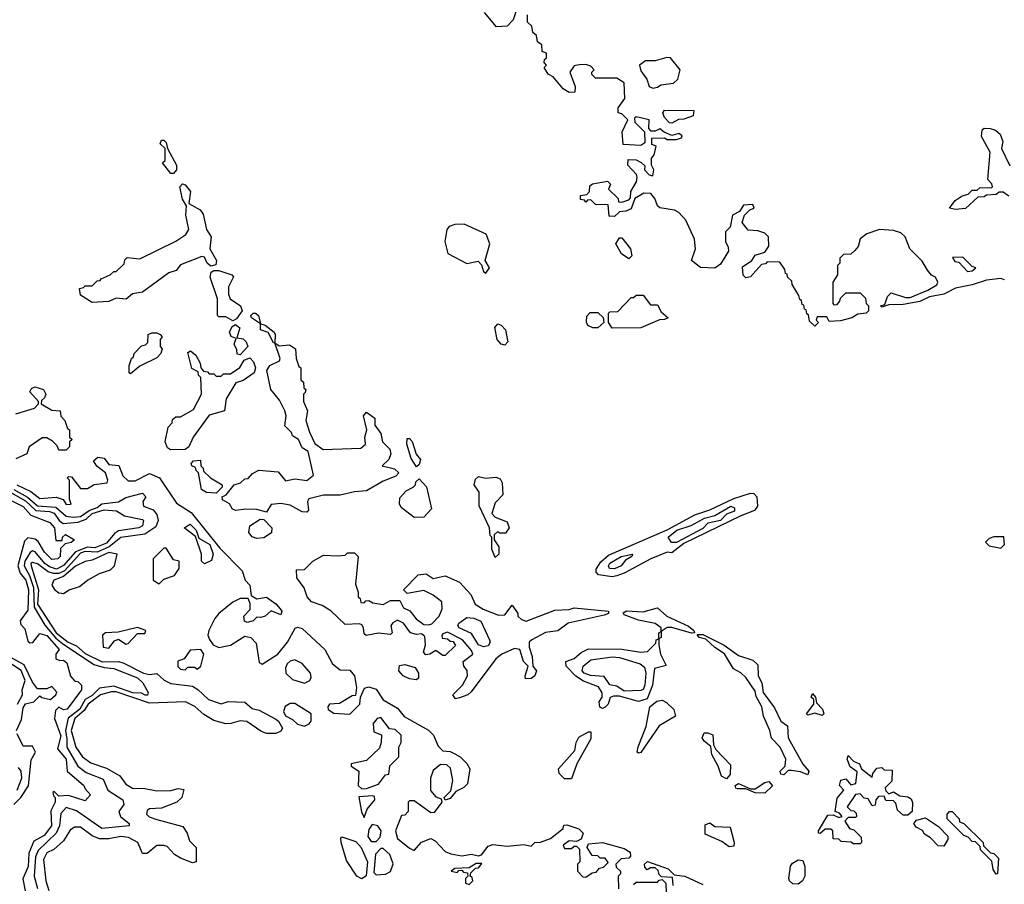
# Model space of a CAD drawing. Extents: x 2737310 to 2869991, y 870230 to 1012730.
# Tile 429 of 479: x 2812051 to 2816179, y 933460 to 937085. Entities that reach past the tile are written whole.
import ezdxf

# ---------------------------------------------------------------- set-up
doc = ezdxf.new("R2010")
doc.units = 0

msp = doc.modelspace()

# ---------------------------------------------------------------- linework, layer by layer
at = {"layer": '0CON02XD'}
for points in [[(2814140, 937145), (2814120, 937085), (2814095, 937057.5), (2814050, 937055), (2814000, 937115)], [(2816180, 935995), (2816165, 936000), (2816105, 935993.3), (2816045, 935973.3), (2815975, 935960), (2815925.9, 935934.1), (2815865, 935923.8), (2815825, 935903.3), (2815755, 935891.2), (2815695, 935890), (2815665, 935880), (2815660, 935885), (2815678.3, 935891.7), (2815690, 935925), (2815705, 935940), (2815765, 935920), (2815785, 935920), (2815858.3, 935951.7), (2815896.1, 935973.9), (2815900, 935985), (2815890, 936005), (2815873.6, 936013.6), (2815857.5, 936035), (2815835, 936072.5), (2815782.5, 936125), (2815763.3, 936175), (2815745, 936191.2), (2815715, 936201.2), (2815655.8, 936205.8), (2815603.2, 936186.8), (2815575, 936166.7), (2815565.9, 936134.1), (2815553, 936117), (2815535, 936102.5), (2815505, 936100), (2815490, 936085), (2815490, 936065), (2815480, 936055), (2815480, 936015), (2815460, 935985), (2815460, 935895), (2815465, 935890), (2815478.3, 935891.7), (2815490, 935905), (2815491.7, 935918.3), (2815515, 935940), (2815575, 935940), (2815597, 935917), (2815600, 935895), (2815610, 935885), (2815610, 935865), (2815600, 935855), (2815565, 935850), (2815540, 935835), (2815493, 935823), (2815445, 935820), (2815435, 935840), (2815395, 935840), (2815390, 935825), (2815400, 935815), (2815385, 935800), (2815361.7, 935821.7), (2815358.3, 935848.3), (2815351.7, 935851.7), (2815348.3, 935868.3), (2815341.7, 935871.7), (2815338.3, 935888.3), (2815331.7, 935891.7), (2815328.3, 935908.3), (2815321.7, 935911.7), (2815318.3, 935928.3), (2815290, 935975), (2815288.3, 935988.3), (2815270, 936005), (2815268.3, 936018.3), (2815261.7, 936021.7), (2815258.3, 936038.3), (2815238.3, 936068.3), (2815185, 936070), (2815178.3, 936061.7), (2815161.7, 936058.3), (2815115, 936007.5), (2815095, 936002.5), (2815083.9, 936013.9), (2815081.7, 936048.3), (2815120, 936075), (2815135, 936097.5), (2815175, 936110), (2815192.5, 936135), (2815190, 936175), (2815175, 936190), (2815145, 936200), (2815105, 936202.5), (2815080, 936235), (2815090, 936265), (2815111.7, 936288.3), (2815130, 936295), (2815125, 936310), (2815085, 936307.5), (2815069.3, 936280.7), (2815040, 936265), (2815030, 936215), (2815010, 936195), (2815010, 936155), (2815021.7, 936131.7), (2815022.5, 936115), (2814989.3, 936060.7), (2814965, 936043.3), (2814905, 936046.7), (2814867.5, 936075), (2814883.8, 936125), (2814880.8, 936165), (2814844, 936245), (2814815, 936276.2), (2814795.9, 936285.9), (2814735, 936296.2), (2814724.4, 936304.4), (2814713.8, 936335), (2814696.4, 936356.4), (2814667.5, 936357.5), (2814630, 936335), (2814615, 936292.5), (2814591.7, 936281.7), (2814565, 936280), (2814545, 936260), (2814521.7, 936261.7), (2814518.3, 936308.3), (2814465, 936310), (2814445, 936330), (2814431.7, 936328.3), (2814425, 936320), (2814418.3, 936328.3), (2814401.7, 936331.7), (2814401.7, 936348.3), (2814428.3, 936351.7), (2814440, 936365), (2814441.7, 936388.3), (2814453, 936397), (2814515, 936407.5), (2814527.5, 936395), (2814520, 936375), (2814560, 936335), (2814561.7, 936321.7), (2814575, 936320), (2814605, 936330), (2814611.7, 936338.3), (2814612.5, 936365), (2814637.5, 936405), (2814640, 936425), (2814636.4, 936436.4), (2814600, 936475), (2814601.7, 936498.3), (2814635, 936497.5), (2814657, 936487), (2814671.7, 936471.7), (2814670, 936455), (2814690, 936435), (2814705, 936430), (2814710, 936455), (2814700, 936475), (2814700, 936505), (2814711.7, 936518.3), (2814720, 936555), (2814701.7, 936561.7), (2814701.7, 936588.3), (2814755, 936590), (2814765, 936582.5), (2814805, 936582.5), (2814825, 936590), (2814828.3, 936598.3), (2814815, 936607.5), (2814785, 936600), (2814753, 936613), (2814735, 936627.5), (2814715, 936617.5), (2814698.3, 936618.3), (2814688.3, 936628.3), (2814690, 936665), (2814635, 936677.5), (2814628.3, 936671.7), (2814630, 936655), (2814670, 936615), (2814671.7, 936568.3), (2814655, 936557.5), (2814581.7, 936561.7), (2814576.7, 936615), (2814600, 936665), (2814575, 936690), (2814560, 936695), (2814560, 936715), (2814587.5, 936755), (2814585, 936820), (2814555, 936840), (2814465, 936840), (2814450, 936855), (2814450, 936865), (2814460, 936875), (2814445, 936890), (2814425, 936896.7), (2814396.1, 936896.1), (2814375, 936891.2), (2814356.7, 936865), (2814380, 936805), (2814378.3, 936781.7), (2814355, 936780), (2814330, 936795), (2814287.5, 936845), (2814267, 936857), (2814250, 936885), (2814260, 936895), (2814250, 936905), (2814251.7, 936918.3), (2814260, 936925), (2814260, 936945), (2814241.7, 936951.7), (2814240, 936980), (2814221.7, 936991.7), (2814218.3, 937018.3), (2814201.7, 937031.7), (2814198.3, 937058.3), (2814180, 937075), (2814180, 937105)], [(2814705, 936797.5), (2814725, 936802.5), (2814738.3, 936811.7), (2814791.7, 936818.3), (2814810, 936835), (2814820, 936875), (2814780, 936925), (2814763.6, 936926.4), (2814715, 936912.5), (2814675, 936912.5), (2814650, 936895), (2814655, 936870), (2814680, 936835), (2814690, 936805), (2814705, 936797.5)], [(2814785, 936651.2), (2814775, 936653.3), (2814753.8, 936675), (2814746.7, 936695), (2814753.9, 936706.1), (2814877.5, 936705), (2814875, 936682.5), (2814835, 936667.5), (2814813, 936667), (2814785, 936651.2)], [(2816197.5, 936345), (2816175, 936362.5), (2816158.3, 936361.7), (2816145, 936352.5), (2816105, 936350), (2816095, 936342.5), (2816068.3, 936341.7), (2816017, 936293), (2815975, 936290), (2815950, 936295), (2815973.6, 936326.4), (2816003, 936347), (2816027, 936353), (2816045, 936370), (2816065, 936370), (2816078.3, 936381.7), (2816125, 936380), (2816130, 936385), (2816127, 936397), (2816110, 936415), (2816119.3, 936529.3), (2816083.3, 936595), (2816086.7, 936623.3), (2816095, 936630), (2816119.3, 936629.3), (2816142.5, 936622.5), (2816162.5, 936605), (2816172.5, 936575), (2816167.5, 936545), (2816203, 936473)], [(2812695, 936440), (2812685, 936440), (2812650, 936485), (2812660, 936495), (2812660, 936545), (2812640, 936565), (2812645, 936580), (2812655, 936580), (2812665, 936570), (2812670, 936545), (2812707.5, 936475), (2812707.5, 936455), (2812695, 936440)], [(2812355, 935898.8), (2812305, 935930), (2812301.7, 935958.3), (2812318.3, 935961.7), (2812325, 935970), (2812355, 935970), (2812375, 935990), (2812388.3, 935991.7), (2812391.7, 935998.3), (2812430, 936015), (2812445, 936030), (2812455, 936030), (2812488.3, 936061.7), (2812491.7, 936078.3), (2812501.7, 936088.3), (2812555, 936082.5), (2812705, 936156.7), (2812747.5, 936185), (2812760, 936205), (2812747.5, 936265), (2812750, 936305), (2812733, 936333), (2812722.5, 936385), (2812733, 936397), (2812745, 936392.5), (2812766.7, 936365), (2812760, 936315), (2812808, 936288), (2812819.5, 936269.5), (2812833.3, 936205), (2812853.3, 936175), (2812847.5, 936125), (2812876.2, 936075), (2812873.3, 936056.7), (2812851.7, 936051.7), (2812836.2, 936065), (2812825, 936090), (2812815, 936092.5), (2812725, 936057.5), (2812706.1, 936033.9), (2812676.4, 936023.6), (2812565, 935942.5), (2812523.8, 935936.2), (2812497, 935913), (2812455, 935917.5), (2812425, 935903.3), (2812355, 935898.8)], [(2814005, 936022.5), (2814020, 936045), (2814002.5, 936075), (2814022.5, 936145), (2814006.1, 936186.1), (2813915, 936227.5), (2813875, 936226.9), (2813851.7, 936218.3), (2813841.4, 936205), (2813833.3, 936155), (2813846.2, 936105), (2813925, 936063.3), (2813972.5, 936072.5), (2813987, 936057), (2813995, 936030), (2814005, 936022.5)], [(2814605, 936082.5), (2814573.6, 936103.6), (2814550, 936145), (2814565, 936170), (2814575, 936170), (2814611.2, 936125), (2814616.7, 936095), (2814605, 936082.5)], [(2816025, 936030), (2816045, 936032.5), (2816060, 936045), (2816045, 936050), (2816005, 936090), (2815961.7, 936088.3), (2815971.7, 936071.7), (2815988.3, 936068.3), (2816025, 936030)], [(2812945, 935822.5), (2812915, 935840), (2812885, 935840), (2812880, 935845), (2812880, 935915), (2812848.8, 936005), (2812853.9, 936026.1), (2812865, 936033.3), (2812885, 936034), (2812940, 936015), (2812947, 936007), (2812926.7, 935965), (2812926.7, 935935), (2812932.5, 935915), (2812975.9, 935885.9), (2812983.3, 935865), (2812959.5, 935830.5), (2812945, 935822.5)], [(2814535, 935792.5), (2814520, 935815), (2814520, 935855), (2814525, 935860), (2814558.3, 935861.7), (2814615, 935920), (2814625, 935920), (2814635, 935930), (2814665, 935930), (2814695, 935890), (2814725, 935890), (2814740, 935860), (2814770, 935835), (2814755, 935827.5), (2814733, 935827), (2814655, 935793.3), (2814535, 935792.5)], [(2813255, 935020), (2813235, 935022.5), (2813185, 935050), (2813145, 935056.2), (2813105, 935052.5), (2813085, 935020), (2813045, 935031.2), (2812997, 935033), (2812957, 935027), (2812943.6, 935033.6), (2812930, 935055), (2812901.7, 935071.7), (2812900, 935085), (2812916.4, 935093.6), (2812950, 935135), (2812977, 935143), (2812995, 935160), (2813008.3, 935161.7), (2813027, 935183), (2813053.6, 935196.4), (2813135, 935190), (2813165, 935152.5), (2813205, 935160), (2813255, 935153.8), (2813282.5, 935175), (2813260, 935275), (2813235, 935290), (2813220, 935325), (2813195, 935340), (2813190, 935355), (2813163, 935383), (2813167.5, 935425), (2813162.5, 935445), (2813140.7, 935490.7), (2813103.3, 935535), (2813086.7, 935615), (2813100, 935635), (2813140, 935655), (2813142.5, 935665), (2813120, 935730), (2813115, 935730), (2813093, 935773), (2813060, 935785), (2813060, 935810), (2813022.5, 935835), (2813020, 935845), (2813030, 935855), (2813040, 935855), (2813052.5, 935845), (2813060, 935810), (2813080, 935805), (2813117.5, 935775), (2813122.5, 935765), (2813120, 935730), (2813138.3, 935718.3), (2813181.7, 935721.7), (2813206.7, 935705), (2813210, 935665), (2813221.7, 935631.7), (2813230, 935625), (2813230, 935575), (2813240, 935565), (2813241.7, 935541.7), (2813250, 935535), (2813248.3, 935521.7), (2813240, 935515), (2813240, 935485), (2813257.5, 935445), (2813250, 935405), (2813265.8, 935355.8), (2813288.8, 935308.8), (2813323, 935283), (2813481.7, 935288.3), (2813500, 935305), (2813497.5, 935335), (2813506.7, 935365), (2813492.5, 935425), (2813505, 935440), (2813540, 935415), (2813540, 935385), (2813565, 935350), (2813572.5, 935315), (2813602.5, 935285), (2813606.7, 935265), (2813598.8, 935241.2), (2813570, 935215), (2813621.7, 935201.7), (2813640, 935185), (2813628.3, 935171.7), (2813575, 935150), (2813505, 935110), (2813455, 935106), (2813395, 935092), (2813325, 935092), (2813263, 935077), (2813257.5, 935065), (2813261.7, 935028.3), (2813255, 935020)], [(2814475, 935793.3), (2814453.6, 935793.6), (2814433, 935803), (2814427, 935817), (2814428.3, 935841.7), (2814443, 935857), (2814475, 935857.5), (2814497, 935837), (2814500, 935815), (2814475, 935793.3)], [(2812975, 935680), (2812963, 935683), (2812961.7, 935701.7), (2812950, 935725), (2812958.3, 935748.3), (2812937, 935757), (2812930, 935775), (2812941.7, 935798.3), (2812955, 935807.5), (2812973.6, 935793.6), (2812961.7, 935751.7), (2812987.3, 935747.3), (2813000, 935735), (2813006.7, 935715), (2812975, 935680)], [(2814085, 935720), (2814070, 935725), (2814052.5, 935745), (2814043.3, 935795), (2814055, 935810), (2814070, 935805), (2814087.5, 935785), (2814097.5, 935735), (2814085, 935720)], [(2812515, 935600), (2812510, 935605), (2812510, 935635), (2812520, 935665), (2812528.3, 935671.7), (2812530, 935685), (2812561.7, 935718.3), (2812578.3, 935721.7), (2812588.3, 935731.7), (2812590, 935765), (2812605, 935772.5), (2812625, 935772.5), (2812640, 935765), (2812647.5, 935755), (2812640, 935745), (2812640, 935715), (2812647.5, 935705), (2812642.5, 935685), (2812625, 935667.5), (2812555, 935632.5), (2812515, 935600)], [(2812682.3, 935282.3), (2812670.6, 935290.6), (2812661.2, 935315), (2812673, 935377), (2812690, 935395), (2812691.7, 935408.3), (2812705, 935420), (2812725, 935420), (2812779.3, 935450.7), (2812812.5, 935515), (2812810, 935585), (2812800, 935595), (2812798.3, 935608.3), (2812773, 935623), (2812755, 935690), (2812767, 935697), (2812789.3, 935679.3), (2812807.5, 935645), (2812810, 935625), (2812821.7, 935611.7), (2812838.3, 935608.3), (2812845, 935600), (2812865, 935600), (2812875, 935590), (2812895, 935590), (2812905, 935600), (2812935, 935600), (2812973, 935627), (2812991.7, 935658.3), (2813015, 935667.5), (2813030.7, 935650.7), (2813040, 935625), (2813033.3, 935605), (2812987.7, 935572.3), (2812957, 935563), (2812916.7, 935495), (2812910, 935445), (2812845, 935427.5), (2812777.5, 935335), (2812760, 935295), (2812745, 935282.5), (2812682.3, 935282.3)], [(2812035, 935432.5), (2812113, 935457), (2812130, 935475), (2812130, 935485), (2812092.5, 935525), (2812100.7, 935539.3), (2812113.6, 935546.4), (2812150, 935535), (2812160, 935515), (2812155, 935500), (2812141.7, 935488.3), (2812140, 935475), (2812185, 935447.5), (2812220, 935445), (2812223, 935423), (2812240, 935405), (2812251.7, 935371.7), (2812260, 935365), (2812260, 935335), (2812270, 935325), (2812260, 935315), (2812260, 935295), (2812245, 935280), (2812215, 935280), (2812208.3, 935298.3), (2812188.3, 935318.3), (2812165, 935332.5), (2812145, 935332.5), (2812090, 935295), (2812080, 935265), (2812035, 935243.8)], [(2813715, 935210), (2813692.5, 935245), (2813673.3, 935305), (2813675, 935330), (2813685, 935330), (2813696.1, 935316.1), (2813713, 935263), (2813731.7, 935241.7), (2813725, 935220), (2813715, 935210)], [(2812038.8, 935135), (2812097.5, 935107.5), (2812135, 935077.5), (2812203, 935083), (2812233.3, 935073.3), (2812245, 935053.3), (2812266.4, 935053.6), (2812260, 935075), (2812260, 935155), (2812250, 935165), (2812255, 935170), (2812268.3, 935168.3), (2812305, 935120), (2812335, 935120), (2812363, 935137), (2812417, 935143), (2812420, 935155), (2812410, 935185), (2812373.6, 935213.6), (2812360, 935235), (2812378.3, 935251.7), (2812405, 935247.5), (2812425, 935220), (2812466.4, 935216.4), (2812483, 935173), (2812505, 935152.5), (2812535, 935151.2), (2812595, 935182.5), (2812636.2, 935165), (2812708.3, 935058.3), (2812769.2, 935019.2), (2812889.8, 934869.8), (2812983.3, 934775), (2812996.7, 934735), (2813016.2, 934715), (2813021.7, 934671.7), (2813045, 934657.5), (2813085, 934663.8), (2813125, 934635.8), (2813143.3, 934615), (2813150, 934605), (2813145, 934590), (2813105, 934607.5), (2813080, 934585), (2813061.7, 934578.3), (2813045, 934580), (2813030, 934565), (2813005, 934557.5), (2812993.9, 934563.9), (2812990, 934585), (2813017, 934613), (2813017, 934637), (2813008.3, 934658.3), (2812975, 934658.8), (2812945, 934643.3), (2812886.2, 934595), (2812868.8, 934575), (2812843.3, 934525), (2812840, 934505), (2812846.4, 934486.4), (2812862.5, 934465), (2812885, 934453.3), (2812935, 934463.3), (2812995, 934500), (2813020, 934495), (2813041.7, 934471.7), (2813055, 934390)], [(2812875, 935100), (2812833.6, 935103.6), (2812812.5, 935115), (2812800, 935185), (2812790, 935195), (2812788.3, 935208.3), (2812772.5, 935215), (2812770, 935225), (2812780, 935235), (2812808.3, 935238.3), (2812810, 935215), (2812820, 935205), (2812821.7, 935191.7), (2812850, 935165), (2812900, 935135), (2812900, 935125), (2812875, 935100)], [(2813705, 934997.5), (2813650.7, 935040.7), (2813642.5, 935055), (2813645, 935080), (2813670.7, 935109.3), (2813700, 935125), (2813710, 935135), (2813711.7, 935148.3), (2813725, 935160), (2813756.2, 935126.2), (2813777.5, 935035), (2813745, 935000), (2813705, 934997.5)], [(2814045, 934830), (2814030, 934865), (2814030, 934915), (2814023, 934923), (2814020, 934955), (2813977, 935047), (2813976.7, 935105), (2813956.7, 935135), (2813961.7, 935158.3), (2813975, 935170), (2814005, 935163.3), (2814047, 935167), (2814065, 935160), (2814073, 935143), (2814077, 935093), (2814045, 935060), (2814030, 935015), (2814045, 935000), (2814095, 934980), (2814103.3, 934955), (2814087, 934933), (2814062.5, 934932.5), (2814055, 934940), (2814040, 934925), (2814040, 934905), (2814060, 934875), (2814060, 934845), (2814045, 934830)], [(2812025.8, 935115), (2812083.9, 935083.9), (2812125, 935046.7), (2812202.1, 935042.1), (2812245, 935004), (2812275, 934999.2), (2812305, 935002.5), (2812342.3, 935027.7), (2812375, 935040.5), (2812395, 935056), (2812465, 935064), (2812495, 935082.5), (2812565, 935100), (2812580, 935085), (2812567.5, 935065), (2812570, 935045), (2812610, 935030), (2812625, 935010), (2812630.6, 934985), (2812620.8, 934959.2), (2812575, 934928.6), (2812475, 934914.2), (2812425.3, 934874.7), (2812375, 934852.7), (2812325, 934856.2), (2812305, 934848.2), (2812238.1, 934775), (2812215, 934763.6), (2812192.7, 934762.7), (2812170, 934770), (2812125, 934803.8), (2812105, 934810), (2812097.5, 934805), (2812098.8, 934795), (2812128.9, 934695), (2812125.6, 934635), (2812203.3, 934515), (2812254, 934475), (2812289.5, 934459.5), (2812325, 934428.6), (2812397, 934393), (2812464, 934394), (2812485, 934388.8), (2812570, 934345), (2812595, 934340), (2812625, 934343.8), (2812656.4, 934316.4), (2812685, 934302), (2812775, 934291.2), (2812797.7, 934277.7), (2812842.5, 934235), (2812895, 934217.5), (2812925, 934226.2), (2812995, 934223.3), (2813025, 934197.5), (2813055, 934190), (2813125, 934153.3), (2813136.2, 934145), (2813152.5, 934115), (2813145, 934102.5), (2813125, 934092.5), (2813085, 934093.3), (2813061.7, 934101.7), (2813003, 934143), (2812975, 934146.2), (2812936.1, 934133.9), (2812915, 934133.8), (2812865, 934146.7), (2812822.7, 934172.7), (2812785, 934206.2), (2812745.7, 934225.7), (2812595, 934220), (2812455, 934266.9), (2812435, 934266.9), (2812390, 934255), (2812338, 934215), (2812321.4, 934188.6), (2812282, 934155), (2812266.2, 934105), (2812286.7, 934035), (2812313.3, 933995), (2812349.3, 933969.3), (2812415, 933946.7)], [(2812012.8, 935102.8), (2812075, 935067.8), (2812117.9, 935027.9), (2812175, 935023.1), (2812195, 935015.7), (2812216, 934985), (2812233.3, 934973.3), (2812295, 934978.1), (2812328.8, 934991.2), (2812355, 935014.3), (2812405, 935030), (2812456, 935026), (2812490, 935005), (2812565, 934990), (2812570, 934985), (2812565, 934962.5), (2812550, 934955), (2812465, 934942), (2812448.6, 934931.4), (2812415, 934890.6), (2812365, 934871.1), (2812335, 934873.6), (2812285.3, 934854.7), (2812235, 934797.1), (2812205, 934782.2), (2812175, 934791.1), (2812155.8, 934805), (2812115, 934853.8), (2812105, 934858.8), (2812095, 934851.2), (2812071.5, 934815), (2812070, 934795), (2812092.2, 934755), (2812108.8, 934705), (2812111.6, 934621.6), (2812156.7, 934546.7), (2812202.2, 934492.2), (2812229.5, 934469.5), (2812361.5, 934381.5), (2812405, 934368.6), (2812445, 934365.8), (2812545, 934326), (2812566.7, 934305), (2812590, 934265), (2812586.2, 934253.8), (2812576.2, 934253.8), (2812561.2, 934261.2), (2812525, 934263.1), (2812445, 934291.1), (2812385, 934282.9), (2812355, 934251.9), (2812325.4, 934234.6), (2812302.9, 934195), (2812253.8, 934156.2), (2812242.9, 934105), (2812248.9, 934068.9), (2812248, 934035), (2812293.8, 933955), (2812328.8, 933928.8), (2812400.5, 933900.5), (2812420, 933855), (2812482.5, 933815), (2812487.5, 933795), (2812466.7, 933765), (2812473.3, 933745), (2812510, 933715), (2812510, 933705), (2812395, 933694), (2812288.3, 933768.3), (2812245, 933782.5), (2812222.7, 933757.3), (2812218, 933705), (2812204, 933675), (2812127.6, 933602.4), (2812116.9, 933575), (2812111.2, 933495), (2812125, 933442.5)], [(2814535, 934750), (2814477.5, 934757.5), (2814468.3, 934768.3), (2814468.3, 934781.7), (2814487.5, 934812.5), (2814520, 934840), (2814765, 934947.1), (2814880.9, 935009.1), (2814945, 935030.6), (2815045, 935078.1), (2815115, 935100), (2815128.5, 935098.5), (2815141.4, 935085), (2815144.5, 935045.5), (2815132.4, 935027.6), (2815074.6, 935005.4), (2814835, 934889.5), (2814785, 934850), (2814765, 934852.5), (2814696.7, 934825), (2814585.8, 934764.2), (2814555, 934753.8), (2814535, 934750)], [(2812017.3, 935067.3), (2812065, 935043.8), (2812097.5, 935007.5), (2812177.7, 934977.7), (2812196.2, 934955), (2812201.7, 934901.7), (2812228.3, 934901.7), (2812230, 934915), (2812243.3, 934926.7), (2812280, 934905), (2812267, 934893), (2812241.7, 934888.3), (2812221.7, 934868.3), (2812220, 934835), (2812210, 934825), (2812185, 934822.5), (2812155, 934852.5), (2812127.7, 934897.7), (2812115, 934906.7), (2812085, 934912.5), (2812071.2, 934898.8), (2812043.3, 934795), (2812052.5, 934765), (2812075.8, 934735), (2812087.5, 934695), (2812085, 934610), (2812052.5, 934565), (2812055, 934550), (2812071.7, 934531.7), (2812085, 934480), (2812093, 934473), (2812106.1, 934473.9), (2812135, 934512.5), (2812165, 934503.3), (2812216.7, 934445), (2812202.5, 934425), (2812202.5, 934405), (2812218.3, 934398.3), (2812235, 934400), (2812248.3, 934388.3), (2812263, 934333), (2812281.7, 934311.7), (2812295, 934310), (2812310, 934295), (2812310, 934275), (2812250, 934195), (2812235, 934192.5), (2812215, 934203.3), (2812200.5, 934189.5), (2812196.7, 934155), (2812223, 934083), (2812208.8, 934028.8), (2812246, 933985), (2812250, 933935), (2812320, 933875), (2812325, 933860), (2812347.5, 933835), (2812325, 933810), (2812255, 933833.3), (2812215, 933830), (2812195, 933850), (2812190, 933845), (2812191.7, 933831.7), (2812200, 933825), (2812200, 933805), (2812181.7, 933768.3), (2812184, 933705), (2812153.3, 933665), (2812109.3, 933640.7), (2812088.8, 933591.2), (2812085.8, 933535), (2812063.6, 933483.6), (2812073, 933433)], [(2814783, 934893), (2814770, 934915), (2814806.2, 934945), (2814865.9, 934964.1), (2814922.5, 934995), (2814965, 935006.2), (2815032.5, 935045), (2815048.3, 935038.3), (2815047.5, 935025), (2815015, 935012.5), (2814988.8, 934985), (2814936.2, 934973.8), (2814915, 934952.5), (2814805, 934893.1), (2814783, 934893)], [(2813045, 934910), (2813025, 934916.7), (2813011.2, 934935), (2813015, 934962.5), (2813058.3, 934991.7), (2813075, 934990), (2813107.5, 934955), (2813106.1, 934933.9), (2813075, 934913.3), (2813045, 934910)], [(2812825, 934803.3), (2812812.5, 934815), (2812812.5, 934845), (2812788.3, 934918.3), (2812740, 934955), (2812765, 934970), (2812790, 934945), (2812801.7, 934911.7), (2812848, 934885), (2812862.5, 934845), (2812855, 934817.5), (2812825, 934803.3)], [(2816165, 934870), (2816180, 934885), (2816177, 934917), (2816135, 934916.7), (2816115, 934910), (2816100, 934895), (2816115, 934880), (2816165, 934870)], [(2812635, 934720), (2812655, 934740), (2812700, 934755), (2812720, 934785), (2812720, 934815), (2812695, 934820), (2812665, 934870), (2812655, 934870), (2812610, 934825), (2812610, 934735), (2812635, 934720)], [(2812235, 934680), (2812257.5, 934695), (2812301.2, 934708.8), (2812335, 934736), (2812385, 934763.3), (2812430.7, 934779.3), (2812447.5, 934795), (2812460, 934845), (2812425, 934850.8), (2812355, 934818.8), (2812325, 934813.3), (2812285, 934794), (2812235, 934750.6), (2812193.3, 934735), (2812185.8, 934715), (2812196.6, 934696.6), (2812215, 934682), (2812235, 934680)], [(2813878.3, 934238.3), (2813867.5, 934255), (2813907.5, 934295), (2813928.8, 934335), (2813927, 934357), (2813912.5, 934375), (2813910, 934395), (2813950, 934425), (2813945, 934440), (2813907.5, 934485), (2813845, 934517.5), (2813825, 934510), (2813820, 934505), (2813821.7, 934491.7), (2813845, 934490), (2813855, 934480), (2813868.3, 934478.3), (2813878.3, 934461.7), (2813835, 934420), (2813825, 934420), (2813795, 934440), (2813770, 934425), (2813753, 934423), (2813743.8, 934433.8), (2813752.5, 934465), (2813749.3, 934499.3), (2813735, 934510), (2813715, 934507.5), (2813690, 934515), (2813660, 934555), (2813635, 934567.5), (2813615, 934556.7), (2813607.5, 934545), (2813612.5, 934515), (2813605, 934507.5), (2813555, 934513.3), (2813503.6, 934503.6), (2813495, 934510), (2813492.5, 934535), (2813485, 934547.5), (2813475, 934552.5), (2813415, 934550), (2813355, 934607.5), (2813318.8, 934628.8), (2813274.2, 934644.2), (2813256.7, 934665), (2813243.6, 934703.6), (2813212.5, 934745), (2813211.7, 934778.3), (2813245, 934780), (2813280, 934815), (2813325, 934840), (2813385, 934837.5), (2813415, 934840), (2813425, 934850), (2813455, 934850), (2813470, 934835), (2813458.3, 934718.3), (2813470, 934685), (2813470, 934665), (2813478.3, 934658.3), (2813481.7, 934641.7), (2813495, 934640), (2813501.7, 934648.3), (2813515, 934650), (2813530.7, 934640.7), (2813575, 934633.3), (2813605, 934650), (2813645, 934650), (2813660, 934620), (2813686.4, 934606.4), (2813713.3, 934573.3), (2813745, 934550), (2813765, 934547.5), (2813778.3, 934551.7), (2813810, 934585), (2813822.5, 934615), (2813820, 934645), (2813785, 934672.5), (2813745, 934692.5), (2813675, 934680), (2813660, 934695), (2813721.7, 934758.3), (2813755, 934762.5), (2813785, 934742.5), (2813835, 934753.3), (2813895, 934727.5), (2813942.5, 934675), (2813960, 934635), (2813994.1, 934614.1), (2814058.3, 934588.3), (2814085, 934590), (2814115, 934630), (2814140, 934595), (2814140, 934585), (2814155, 934570), (2814173.6, 934563.6), (2814295, 934610), (2814355, 934612.5), (2814375, 934620), (2814520, 934605), (2814520, 934595), (2814501.7, 934588.3), (2814350, 934555), (2814307, 934523), (2814255, 934516.2), (2814197.5, 934485), (2814187.5, 934475), (2814186.7, 934455), (2814200, 934415), (2814202.5, 934375), (2814217.5, 934355), (2814210, 934335), (2814195, 934323.3), (2814171.7, 934321.7), (2814170, 934335), (2814182.5, 934375), (2814163.8, 934395), (2814147.5, 934445), (2814125, 934448.8), (2814072.5, 934425), (2814047.5, 934405), (2813943, 934267), (2813930, 934255), (2813895, 934242.5), (2813878.3, 934238.3)], [(2814545, 934782.5), (2814523.8, 934785), (2814520, 934795), (2814525, 934806.2), (2814572.5, 934835), (2814620, 934845), (2814617.5, 934835), (2814590.7, 934819.3), (2814572.5, 934795), (2814545, 934782.5)], [(2814495, 934197.5), (2814483.6, 934203.6), (2814480, 934225), (2814492.5, 934245), (2814493, 934263), (2814477.7, 934287.7), (2814415, 934312), (2814382.5, 934332.5), (2814342.5, 934375), (2814340, 934395), (2814375, 934406.7), (2814405, 934432.5), (2814435, 934447.5), (2814575, 934446.7), (2814655, 934433.3), (2814683, 934437), (2814718.3, 934471.7), (2814720, 934485), (2814730, 934490), (2814730, 934515), (2814740, 934520), (2814740, 934535), (2814715, 934553.3), (2814645, 934567.5), (2814585, 934590), (2814581.7, 934598.3), (2814595, 934607.5), (2814665, 934603.3), (2814725, 934620), (2814763.9, 934583.9), (2814855, 934542.5), (2814877.5, 934525), (2814880, 934515), (2814867, 934513), (2814785, 934537.5), (2814765, 934537.5), (2814740, 934520), (2814740, 934495), (2814730, 934490), (2814730, 934465), (2814737.5, 934425), (2814761.7, 934378.3), (2814712.5, 934365), (2814703.8, 934295), (2814682, 934238), (2814645, 934226.2), (2814565, 934248.8), (2814540.7, 934249.3), (2814527, 934243), (2814517.5, 934215), (2814505, 934202.5), (2814495, 934197.5)], [(2813995, 934456.2), (2813974.5, 934464.5), (2813945, 934511.2), (2813893.3, 934535), (2813887.5, 934545), (2813892.5, 934555), (2813925, 934578.8), (2813955, 934576), (2813984.1, 934564.1), (2814021.2, 934485), (2814023.3, 934475), (2814015, 934460), (2813995, 934456.2)], [(2812425, 934450), (2812448.3, 934481.7), (2812465, 934487.5), (2812495, 934467.5), (2812505, 934470), (2812545, 934512.5), (2812575, 934512.5), (2812580, 934525), (2812545, 934537.5), (2812463, 934517), (2812410, 934515), (2812397.5, 934505), (2812400, 934455), (2812425, 934450)], [(2813055, 934390), (2813067, 934383), (2813133.3, 934425), (2813173.3, 934475), (2813206, 934534), (2813215, 934538), (2813235, 934533.1), (2813330, 934445), (2813362.5, 934385), (2813395, 934360), (2813435, 934358), (2813453.8, 934335), (2813462.5, 934285), (2813458.3, 934251.7), (2813445, 934250), (2813391.7, 934218.3), (2813350, 934215), (2813342.5, 934205), (2813343.6, 934193.6), (2813368.3, 934178.3), (2813435, 934173.3), (2813476.2, 934215), (2813480, 934245), (2813497, 934283), (2813515, 934288), (2813545, 934278.1), (2813574.3, 934234.3), (2813635, 934198.8), (2813663.3, 934163.3), (2813765, 934106.2), (2813786, 934085), (2813805, 934040), (2813825, 934020), (2813855, 934016.7), (2813875, 934007.5), (2813897.5, 933995), (2813925, 933967.5), (2813937.5, 933945), (2813928.3, 933881.7), (2813913.6, 933866.4), (2813880, 933850), (2813855, 933820), (2813835, 933812.5), (2813830, 933825), (2813858.3, 933851.7), (2813867.5, 933895), (2813857, 933947), (2813841.7, 933961.7), (2813815, 933962.5), (2813785, 933937.5), (2813773.3, 933905), (2813773, 933853), (2813795, 933827.5), (2813818.3, 933818.3), (2813820, 933805), (2813788.3, 933761.7), (2813775, 933760), (2813705, 933810), (2813685, 933810), (2813680, 933805), (2813680, 933765), (2813665, 933750), (2813651.7, 933748.3), (2813626.7, 933685), (2813635, 933652.5), (2813685, 933612.5), (2813705, 933602.5), (2813735, 933636.7), (2813775, 933652.5), (2813793, 933643), (2813835, 933597.5), (2813858.3, 933588.3), (2813905, 933580), (2813945, 933586.7), (2813975, 933580), (2813986.4, 933583.6), (2814015, 933620), (2814035, 933627.5), (2814095, 933620), (2814165, 933626.7), (2814195, 933620), (2814210, 933635), (2814235, 933637.5), (2814277, 933653), (2814330, 933695), (2814331.7, 933708.3), (2814345, 933710), (2814395, 933693.3), (2814413.3, 933675), (2814405, 933650), (2814385, 933640), (2814355, 933642.5), (2814330, 933625), (2814335, 933610), (2814365, 933610), (2814375, 933620), (2814385, 933620), (2814398.3, 933608.3), (2814400, 933555), (2814390, 933545), (2814390, 933515), (2814411.7, 933491.7), (2814425, 933490), (2814451.7, 933508.3), (2814468.3, 933511.7), (2814481.7, 933528.3), (2814498.3, 933531.7), (2814518.3, 933551.7), (2814505, 933570), (2814485, 933570), (2814475, 933580), (2814451.7, 933581.7), (2814430, 933615), (2814435, 933630), (2814495, 933636.2), (2814585, 933611.2), (2814610, 933595), (2814611.7, 933578.3), (2814605, 933570), (2814572.5, 933567.5), (2814550, 933545), (2814551.7, 933531.7), (2814570, 933515), (2814570, 933505), (2814560, 933495), (2814561.7, 933441.7)], [(2815355, 933920), (2815325, 933932.5), (2815285, 933937.5), (2815272.5, 933937.5), (2815255, 933920), (2815241.7, 933921.7), (2815240, 933935), (2815260, 933955), (2815262.5, 933985), (2815240, 934035), (2815203, 934073), (2815196.7, 934105), (2815170, 934165), (2815162.5, 934205), (2815138.3, 934248.3), (2815135, 934270), (2815095, 934327.5), (2815075, 934347.5), (2815043.6, 934363.6), (2815006.2, 934426.2), (2814965, 934452.5), (2814928.3, 934488.3), (2814900, 934495), (2814891.7, 934508.3), (2814915, 934507.5), (2815005, 934462.5), (2815065, 934420), (2815125, 934400), (2815145, 934380), (2815147.5, 934335), (2815162.5, 934305), (2815167.5, 934265), (2815215, 934200), (2815242.5, 934145), (2815270, 934125), (2815273.3, 934075), (2815333.8, 933963.8), (2815360, 933935), (2815355, 933920)], [(2812036.7, 934105), (2812058, 934152), (2812065, 934200), (2812075, 934217.5), (2812110, 934225), (2812135, 934250), (2812143, 934243), (2812180, 934235), (2812202.5, 934255), (2812206.4, 934266.4), (2812185, 934290), (2812165, 934280), (2812125, 934280), (2812105, 934307.5), (2812070, 934380), (2811995, 934421.2)], [(2812745, 934360), (2812755, 934370), (2812785, 934370), (2812795, 934362.5), (2812810, 934375), (2812822.5, 934425), (2812810, 934445), (2812765, 934442.5), (2812740, 934405), (2812713.8, 934396.2), (2812713.6, 934373.6), (2812725, 934362.5), (2812745, 934360)], [(2814585, 934270.6), (2814555, 934291.2), (2814525, 934296.7), (2814501.7, 934331.7), (2814443.6, 934336.4), (2814417.5, 934345), (2814408.8, 934355), (2814413.8, 934375), (2814445, 934401.2), (2814535, 934414), (2814565, 934410.8), (2814652.5, 934385), (2814670, 934370), (2814676.7, 934345), (2814672.5, 934295), (2814665, 934276.7), (2814655, 934273.3), (2814585, 934270.6)], [(2812041.2, 934215), (2812062.5, 934255), (2812060.8, 934275), (2812073.1, 934315), (2812056.8, 934356.8), (2811983.6, 934403.6)], [(2813245, 934304), (2813267.5, 934315), (2813273, 934327), (2813270, 934345), (2813235, 934386.2), (2813205, 934401.2), (2813184.2, 934395.8), (2813172, 934385), (2813165, 934367.5), (2813166.2, 934345), (2813195, 934318.8), (2813245, 934304)], [(2813715, 934317.5), (2813685, 934321.4), (2813658, 934335), (2813640.8, 934355), (2813642.5, 934377.5), (2813665, 934382.5), (2813709.3, 934369.3), (2813722.5, 934345), (2813722.5, 934325), (2813715, 934317.5)], [(2815415, 934167.5), (2815385, 934177.5), (2815355, 934170), (2815350, 934175), (2815380, 934215), (2815380, 934235), (2815370, 934245), (2815375, 934260), (2815387.5, 934245), (2815391.7, 934221.7), (2815416.7, 934195), (2815422.5, 934175), (2815415, 934167.5)], [(2813245, 934123.8), (2813265, 934132.5), (2813273.3, 934145), (2813272.5, 934175), (2813205, 934218.8), (2813185, 934218.8), (2813164.3, 934205.7), (2813156.2, 934185), (2813165, 934166.7), (2813195, 934151.2), (2813215, 934131.2), (2813245, 934123.8)], [(2814645, 934010), (2814640, 934015), (2814643.6, 934036.4), (2814678, 934122), (2814693.3, 934205), (2814721.7, 934228.3), (2814745, 934232.5), (2814763, 934223), (2814793, 934193), (2814800, 934165), (2814732.5, 934125), (2814655, 934012.5), (2814645, 934010)], [(2813485, 933860), (2813505, 933862.5), (2813555, 933880), (2813585, 933920), (2813598.3, 933921.7), (2813603, 933957), (2813640, 933995), (2813640, 934035), (2813650, 934055), (2813650, 934085), (2813625, 934110), (2813601.7, 934111.7), (2813565, 934160), (2813550, 934155), (2813532.5, 934135), (2813535, 934100), (2813567.5, 934087.5), (2813566.7, 934055), (2813558.8, 934031.2), (2813505, 933978.8), (2813440, 933965), (2813440, 933955), (2813472.5, 933935), (2813470, 933875), (2813485, 933860)], [(2812026.7, 933795), (2812056, 933824), (2812087, 933873), (2812098.3, 933981.7), (2812117.5, 934015), (2812105, 934040), (2812065, 934040), (2812040.7, 934090.7)], [(2814335, 933902), (2814313.3, 933925), (2814310, 933945), (2814378.3, 934021.7), (2814383.3, 934055), (2814395, 934077.5), (2814435, 934100), (2814445, 934100), (2814445, 934070), (2814386.7, 933965), (2814365, 933902.5), (2814335, 933902)], [(2815015, 933902.5), (2814993.9, 933913.9), (2814980, 933955), (2814952.5, 934005), (2814948.3, 934038.3), (2814920.7, 934060.7), (2814912.5, 934075), (2814920, 934095), (2814936.1, 934096.1), (2814956.7, 934086.7), (2814960, 934045), (2814970, 934025), (2815031.7, 933961.7), (2815029.3, 933920.7), (2815015, 933902.5)], [(2815575, 933630), (2815545, 933630), (2815537, 933637), (2815495, 933640), (2815485, 933650), (2815461.7, 933651.7), (2815460, 933685), (2815451.7, 933691.7), (2815428.3, 933691.7), (2815407, 933673), (2815400, 933675), (2815400, 933685), (2815439.3, 933750.7), (2815461.7, 933751.7), (2815485, 933740), (2815500, 933745), (2815488.3, 933758.3), (2815470, 933765), (2815478.3, 933821.7), (2815506.7, 933855), (2815487.5, 933875), (2815493.6, 933896.4), (2815515, 933902.5), (2815535, 933877.5), (2815557, 933883), (2815561.7, 933931.7), (2815533, 933953), (2815520, 933985), (2815525, 934000), (2815547, 933977), (2815572.5, 933965), (2815580, 933945), (2815625, 933910), (2815627.5, 933925), (2815645, 933947.5), (2815665, 933950), (2815675, 933940), (2815708.3, 933938.3), (2815707, 933893), (2815680, 933865), (2815681.7, 933851.7), (2815695, 933840), (2815715, 933847.5), (2815741.2, 933831.2), (2815775, 933827.5), (2815788.3, 933818.3), (2815793.6, 933803.6), (2815792.5, 933765), (2815775, 933750), (2815755, 933750), (2815731.7, 933771.7), (2815725, 933800), (2815715, 933810), (2815681.7, 933811.7), (2815675, 933830), (2815651.7, 933828.3), (2815640, 933815), (2815638.3, 933791.7), (2815625, 933790), (2815608.3, 933818.3), (2815591.7, 933821.7), (2815575, 933840), (2815555, 933837.5), (2815520, 933785), (2815535, 933770), (2815548.3, 933768.3), (2815558.3, 933758.3), (2815560, 933745), (2815555, 933740), (2815525, 933740), (2815510, 933725), (2815530, 933695), (2815548.3, 933688.3), (2815578.3, 933658.3), (2815580, 933635), (2815575, 933630)], [(2812040.6, 933855), (2812059.4, 933905), (2812057.5, 933935), (2812045, 933950)], [(2812415, 933946.7), (2812470, 933915), (2812495, 933880), (2812523.6, 933863.6), (2812575, 933862.5), (2812625, 933852.5), (2812685, 933853.3), (2812715, 933862.5), (2812738.3, 933858.3), (2812730, 933825), (2812710, 933805), (2812645, 933780), (2812595, 933777.5), (2812585, 933770), (2812582.5, 933755), (2812593.9, 933743.9), (2812625, 933732.5), (2812735, 933702.5), (2812752.5, 933675), (2812763, 933643), (2812790, 933615), (2812790, 933555), (2812775, 933550), (2812725, 933570), (2812700, 933585), (2812668.3, 933618.3), (2812655, 933623.3), (2812625, 933622.5), (2812585, 933590), (2812565, 933590), (2812545.9, 933635.9), (2812507.3, 933657.3), (2812475, 933661.2), (2812425, 933651.2), (2812385, 933651.2), (2812355, 933663.8), (2812305, 933700), (2812280.7, 933699.3), (2812262.3, 933687.7), (2812235, 933642.5), (2812193.8, 933606.2), (2812165, 933592.5), (2812150, 933565), (2812160, 933475), (2812173.3, 933435)], [(2815175, 933842.5), (2815135, 933843.3), (2815095, 933860), (2815060.7, 933860.7), (2815053.6, 933863.6), (2815050, 933875), (2815065, 933882.5), (2815115, 933860), (2815135, 933860), (2815175, 933887.5), (2815191.7, 933891.7), (2815207, 933873), (2815175, 933842.5)], [(2813495, 933740), (2813507.5, 933775), (2813540, 933815), (2813538.3, 933828.3), (2813531.7, 933831.7), (2813473, 933827), (2813483.6, 933763.6), (2813495, 933740)], [(2816145, 933502.5), (2816133, 933523), (2816127, 933557), (2816080, 933605), (2816078.3, 933618.3), (2816058.3, 933638.3), (2816045, 933640), (2816028.3, 933658.3), (2816010, 933665), (2815940, 933735), (2815940, 933755), (2815950, 933765), (2815960, 933765), (2815990, 933735), (2815991.7, 933721.7), (2816010, 933715), (2816090, 933635), (2816091.7, 933621.7), (2816121.7, 933591.7), (2816135, 933590), (2816155, 933570), (2816150, 933505), (2816145, 933502.5)], [(2813545, 933640), (2813561.7, 933658.3), (2813566.7, 933685), (2813552.5, 933705), (2813528.3, 933711.7), (2813515, 933690), (2813510.7, 933660.7), (2813525, 933640), (2813545, 933640)], [(2815025, 933617.5), (2814995, 933640), (2814925, 933670), (2814925, 933710), (2814945, 933717.5), (2814965, 933702.5), (2815029.3, 933699.3), (2815046.7, 933635), (2815045, 933620), (2815025, 933617.5)], [(2815925, 933620), (2815901.7, 933621.7), (2815870, 933655), (2815845, 933670), (2815836.4, 933686.4), (2815810, 933700), (2815800, 933715), (2815810.7, 933729.3), (2815849.3, 933739.3), (2815903, 933703), (2815941.7, 933661.7), (2815941.7, 933648.3), (2815925, 933620)], [(2813485, 933483.8), (2813464.2, 933494.2), (2813420.9, 933560.9), (2813399.2, 933635), (2813396.7, 933653.3), (2813401.2, 933658.8), (2813460.5, 933640.5), (2813482.5, 933615), (2813508.6, 933555), (2813504.1, 933495.9), (2813485, 933483.8)], [(2813545, 933500), (2813585, 933503.3), (2813605.8, 933514.2), (2813616.4, 933546.4), (2813602.5, 933585), (2813575, 933610), (2813565, 933610), (2813543, 933587), (2813535, 933510), (2813545, 933500)], [(2813935, 933460), (2813950, 933475), (2813948.3, 933488.3), (2813940, 933495), (2813941.7, 933508.3), (2813961.7, 933528.3), (2813975, 933530), (2813988.3, 933548.3), (2813965, 933547.5), (2813935, 933530), (2813875, 933526.7), (2813860, 933515), (2813885, 933510), (2813891.7, 933518.3), (2813905, 933520), (2813911.7, 933511.7), (2813928.3, 933508.3), (2813930, 933495), (2813920, 933485), (2813920, 933465), (2813935, 933460)], [(2814790, 933455), (2814788.3, 933488.3), (2814741.7, 933491.7), (2814731.7, 933501.7), (2814728.3, 933518.3), (2814715, 933530), (2814695, 933530), (2814681.7, 933521.7), (2814671.7, 933531.7), (2814670, 933545), (2814683.3, 933556.7), (2814770, 933525), (2814795, 933500), (2814840, 933495), (2814915, 933460)], [(2815315, 933460.8), (2815292.5, 933462.5), (2815278, 933475), (2815275.7, 933485), (2815283.2, 933536.8), (2815291.1, 933548.9), (2815315, 933563.3), (2815335, 933560), (2815342.5, 933535), (2815342.5, 933495), (2815333.3, 933475), (2815315, 933460.8)], [(2814625, 933460), (2814635, 933470), (2814725, 933470), (2814731.7, 933478.3), (2814745, 933480), (2814760, 933465), (2814761.7, 933421.7)]]:
    msp.add_lwpolyline(points, dxfattribs=at)

doc.saveas('drawing.dxf')
